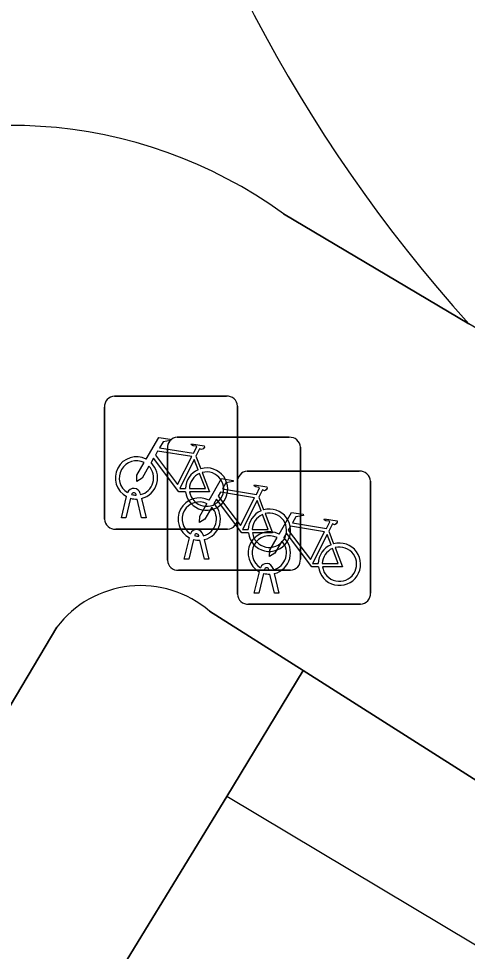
# Model space of a CAD drawing. Extents: x 158455 to 159797, y 387218 to 388672.
# Drawn here: x 159270.17 to 159273.54, y 388203.06 to 388210.07 of the extents above; entities that cross this region are included whole.
import ezdxf

# ---------------------------------------------------------------- set-up
doc = ezdxf.new("R2010")
doc.units = 0
for name, color, linetype in [('IMGEO_Erf', 7, 'Continuous'), ('IMGEO_Fietsenrek', 7, 'Continuous'), ('IMGEO_Pand_overbouw', 7, 'Continuous'), ('IMGEO_Parkeervlak_open', 7, 'Continuous'), ('IMGEO_Rijbaan_lokaal_open', 7, 'Continuous'), ('IMGEO_Voetpad_open', 7, 'Continuous')]:
    doc.layers.add(name, color=color, linetype=linetype)

msp = doc.modelspace()

# ---------------------------------------------------------------- linework, layer by layer
at = {"layer": 'IMGEO_Erf'}
msp.add_lwpolyline([(159284.676, 388196.495), (159285.16, 388197.306), (159280.997, 388199.795), (159280.203, 388200.27), (159277.089, 388202.133), (159275.468, 388203.163), (159272.31, 388205.169), (159271.736, 388204.222), (159270.691, 388202.514), (159283.611, 388194.827), (159282.989, 388193.781), (159295.371, 388186.415), (159296.076, 388187.594), (159296.4, 388188.135), (159296.269, 388188.213), (159296.849, 388189.223), (159292.294, 388191.91), (159289.12, 388193.808)], close=True, dxfattribs=at)
at = {"layer": 'IMGEO_Fietsenrek'}
for p, q in [((159270.8919, 388207.2305), (159271.7328, 388207.2305)), ((159271.7328, 388207.2305), (159270.8919, 388207.2305)), ((159270.8175, 388206.3059), (159270.8175, 388207.1468)), ((159270.8175, 388207.1468), (159270.8175, 388206.3059)), ((159271.8165, 388207.1561), (159271.8165, 388206.3152)), ((159271.8165, 388206.3152), (159271.8165, 388207.1561)), ((159271.3639, 388206.9215), (159272.2048, 388206.9215)), ((159272.2048, 388206.9215), (159271.3639, 388206.9215)), ((159271.2895, 388205.9969), (159271.2895, 388206.8378)), ((159271.2895, 388206.8378), (159271.2895, 388205.9969)), ((159272.2885, 388206.8471), (159272.2885, 388206.0062)), ((159272.2885, 388206.0062), (159272.2885, 388206.8471)), ((159271.5042, 388206.7802), (159271.5405, 388206.685)), ((159271.8899, 388206.6665), (159272.7308, 388206.6665)), ((159272.7308, 388206.6665), (159271.8899, 388206.6665)), ((159271.8155, 388205.7419), (159271.8155, 388206.5828)), ((159271.8155, 388206.5828), (159271.8155, 388205.7419)), ((159272.8145, 388206.5921), (159272.8145, 388205.7512)), ((159272.8145, 388205.7512), (159272.8145, 388206.5921)), ((159271.0549, 388206.4869), (159271.0539, 388206.4912)), ((159271.0856, 388206.4984), (159271.0874, 388206.4905)), ((159270.9445, 388206.3153), (159270.9828, 388206.4753)), ((159271.0132, 388206.4631), (159270.9779, 388206.3153)), ((159271.096, 388206.3153), (159271.0621, 388206.457)), ((159271.0944, 388206.4613), (159271.1294, 388206.3153)), ((159271.9762, 388206.4712), (159272.0125, 388206.376)), ((159270.9779, 388206.3153), (159270.9445, 388206.3153)), ((159271.1294, 388206.3153), (159271.096, 388206.3153)), ((159271.7421, 388206.2315), (159270.9012, 388206.2315)), ((159270.9012, 388206.2315), (159271.7421, 388206.2315)), ((159272.5022, 388206.2162), (159272.5385, 388206.121)), ((159271.4165, 388206.0063), (159271.4548, 388206.1663)), ((159271.4852, 388206.1541), (159271.4499, 388206.0063)), ((159271.5269, 388206.1779), (159271.5259, 388206.1822)), ((159271.568, 388206.0063), (159271.5341, 388206.148)), ((159271.5576, 388206.1894), (159271.5594, 388206.1815)), ((159271.5664, 388206.1523), (159271.6014, 388206.0063)), ((159271.4499, 388206.0063), (159271.4165, 388206.0063)), ((159271.6014, 388206.0063), (159271.568, 388206.0063)), ((159272.2141, 388205.9225), (159271.3732, 388205.9225)), ((159271.3732, 388205.9225), (159272.2141, 388205.9225)), ((159272.0529, 388205.9229), (159272.0519, 388205.9272)), ((159272.0836, 388205.9344), (159272.0854, 388205.9265)), ((159271.9425, 388205.7513), (159271.9808, 388205.9113)), ((159272.0112, 388205.8991), (159271.9759, 388205.7513)), ((159272.094, 388205.7513), (159272.0601, 388205.893)), ((159272.0924, 388205.8973), (159272.1274, 388205.7513)), ((159271.9759, 388205.7513), (159271.9425, 388205.7513)), ((159272.1274, 388205.7513), (159272.094, 388205.7513)), ((159272.7401, 388205.6675), (159271.8992, 388205.6675)), ((159271.8992, 388205.6675), (159272.7401, 388205.6675))]:
    msp.add_line(p, q, dxfattribs=at)
for points in [[(159271.1301, 388206.7572), (159271.2248, 388206.9207), (159271.311, 388206.9069), (159271.3127, 388206.8982), (159271.2566, 388206.8873), (159271.2304, 388206.842), (159271.4856, 388206.8012)], [(159271.4856, 388206.8012), (159271.5106, 388206.85), (159271.5055, 388206.854), (159271.4823, 388206.8577), (159271.4696, 388206.8652), (159271.4686, 388206.8683), (159271.4708, 388206.8729), (159271.5656, 388206.8578), (159271.5679, 388206.8475), (159271.5585, 388206.8351), (159271.5461, 388206.8287), (159271.5316, 388206.8349), (159271.5042, 388206.7802)], [(159271.4258, 388206.5125), (159271.3761, 388206.5126), (159271.1854, 388206.7643), (159271.1664, 388206.7315)], [(159271.4727, 388206.776), (159271.2159, 388206.817), (159271.1992, 388206.7882), (159271.3662, 388206.5679), (159271.4727, 388206.776)], [(159271.1508, 388206.7047), (159271.0992, 388206.6155), (159271.0593, 388206.5895), (159271.0605, 388206.637), (159271.115, 388206.7312)], [(159271.5207, 388206.678), (159271.4914, 388206.7548), (159271.382, 388206.5367), (159271.4247, 388206.5366)], [(159271.4547, 388206.5365), (159271.5746, 388206.5363), (159271.5314, 388206.6499)], [(159271.5512, 388206.6568), (159271.6062, 388206.5122), (159271.4561, 388206.5125)], [(159271.6021, 388206.4482), (159271.6968, 388206.6117), (159271.783, 388206.5979), (159271.7847, 388206.5892), (159271.7286, 388206.5783), (159271.7024, 388206.533), (159271.9576, 388206.4922)], [(159271.9576, 388206.4922), (159271.9826, 388206.541), (159271.9775, 388206.545), (159271.9543, 388206.5487), (159271.9416, 388206.5562), (159271.9406, 388206.5593), (159271.9428, 388206.5639), (159272.0376, 388206.5488), (159272.0399, 388206.5385), (159272.0305, 388206.5261), (159272.0181, 388206.5197), (159272.0036, 388206.5259), (159271.9762, 388206.4712)], [(159271.9447, 388206.467), (159271.6879, 388206.508), (159271.6712, 388206.4792), (159271.8382, 388206.2589), (159271.9447, 388206.467)], [(159271.6228, 388206.3957), (159271.5712, 388206.3065), (159271.5313, 388206.2805), (159271.5325, 388206.328), (159271.587, 388206.4222)], [(159271.8978, 388206.2035), (159271.8481, 388206.2036), (159271.6574, 388206.4553), (159271.6384, 388206.4225)], [(159271.9927, 388206.369), (159271.9634, 388206.4458), (159271.854, 388206.2277), (159271.8967, 388206.2276)], [(159271.9267, 388206.2275), (159272.0466, 388206.2273), (159272.0034, 388206.3409)], [(159272.0232, 388206.3478), (159272.0782, 388206.2032), (159271.9281, 388206.2035)], [(159272.1281, 388206.1932), (159272.2228, 388206.3567), (159272.309, 388206.3429), (159272.3107, 388206.3342), (159272.2546, 388206.3233), (159272.2284, 388206.278), (159272.4836, 388206.2372)], [(159272.4836, 388206.2372), (159272.5086, 388206.286), (159272.5035, 388206.29), (159272.4803, 388206.2937), (159272.4676, 388206.3012), (159272.4666, 388206.3043), (159272.4688, 388206.3089), (159272.5636, 388206.2938), (159272.5659, 388206.2835), (159272.5565, 388206.2711), (159272.5441, 388206.2647), (159272.5296, 388206.2709), (159272.5022, 388206.2162)], [(159272.4238, 388205.9485), (159272.3741, 388205.9486), (159272.1834, 388206.2003), (159272.1644, 388206.1675)], [(159272.4707, 388206.212), (159272.2139, 388206.253), (159272.1972, 388206.2242), (159272.3642, 388206.0039), (159272.4707, 388206.212)], [(159272.1488, 388206.1407), (159272.0972, 388206.0515), (159272.0573, 388206.0255), (159272.0585, 388206.073), (159272.113, 388206.1672)], [(159272.5187, 388206.114), (159272.4894, 388206.1908), (159272.38, 388205.9727), (159272.4227, 388205.9726)], [(159272.4527, 388205.9725), (159272.5726, 388205.9723), (159272.5294, 388206.0859)], [(159272.5492, 388206.0928), (159272.6042, 388205.9482), (159272.4541, 388205.9485)]]:
    msp.add_lwpolyline(points, dxfattribs=at)
for centre, radius, start, end in [((159270.8952, 388207.1526), 0.0779, 92.4484, 184.28452), ((159270.8952, 388207.1526), 0.0779, 92.4484, 184.28452), ((159271.7386, 388207.1528), 0.0779, 2.4484, 94.28452), ((159271.7386, 388207.1528), 0.0779, 2.4484, 94.28452), ((159271.3672, 388206.8436), 0.0779, 92.4484, 184.28452), ((159271.3672, 388206.8436), 0.0779, 92.4484, 184.28452), ((159272.2106, 388206.8438), 0.0779, 2.4484, 94.28452), ((159272.2106, 388206.8438), 0.0779, 2.4484, 94.28452), ((159271.0571, 388206.6159), 0.159, 62.67661, 242.13685), ((159271.0571, 388206.6159), 0.129, 63.31916, 238.90302), ((159271.0571, 388206.6159), 0.129, 283.60429, 43.43025), ((159271.0571, 388206.6159), 0.159, 283.5766, 46.60424), ((159271.5837, 388206.5319), 0.159, 187.0065, 105.77075), ((159271.5837, 388206.5319), 0.159, 113.3408, 178.32165), ((159271.5837, 388206.5319), 0.129, 113.92302, 177.95563), ((159271.5837, 388206.5319), 0.129, 188.67146, 104.58832), ((159271.8932, 388206.5886), 0.0779, 92.4484, 184.28452), ((159271.8932, 388206.5886), 0.0779, 92.4484, 184.28452), ((159272.7366, 388206.5888), 0.0779, 2.4484, 94.28452), ((159272.7366, 388206.5888), 0.0779, 2.4484, 94.28452), ((159271.0369, 388206.4873), 0.0499, 12.8025, 158.69338), ((159271.0369, 388206.4873), 0.0174, 12.8025, 163.45023), ((159271.0571, 388206.6159), 0.129, 253.41502, 269.02044), ((159271.0571, 388206.6159), 0.159, 253.99666, 271.78671), ((159271.5291, 388206.3069), 0.159, 62.67661, 242.13685), ((159271.5291, 388206.3069), 0.129, 63.31916, 238.90302), ((159271.5291, 388206.3069), 0.159, 283.5766, 46.60424), ((159271.5291, 388206.3069), 0.129, 283.60429, 43.43025), ((159272.0557, 388206.2229), 0.159, 113.3408, 178.32165), ((159272.0557, 388206.2229), 0.159, 187.0065, 105.77075), ((159272.0557, 388206.2229), 0.129, 113.92302, 177.95563), ((159272.0557, 388206.2229), 0.129, 188.67146, 104.58832), ((159270.8954, 388206.3092), 0.0779, 182.4484, 274.28452), ((159270.8954, 388206.3092), 0.0779, 182.4484, 274.28452), ((159271.7388, 388206.3094), 0.0779, 272.4484, 4.28452), ((159271.7388, 388206.3094), 0.0779, 272.4484, 4.28452), ((159271.5089, 388206.1783), 0.0499, 12.8025, 158.69338), ((159272.0551, 388206.0519), 0.159, 62.67661, 242.13685), ((159271.5291, 388206.3069), 0.159, 253.99666, 271.78671), ((159271.5089, 388206.1783), 0.0174, 12.8025, 163.45023), ((159271.5291, 388206.3069), 0.129, 253.41502, 269.02044), ((159272.0551, 388206.0519), 0.129, 63.31916, 238.90302), ((159272.0551, 388206.0519), 0.129, 283.60429, 43.43025), ((159272.0551, 388206.0519), 0.159, 283.5766, 46.60424), ((159272.5817, 388205.9679), 0.159, 187.0065, 105.77075), ((159272.5817, 388205.9679), 0.159, 113.3408, 178.32165), ((159272.5817, 388205.9679), 0.129, 113.92302, 177.95563), ((159272.5817, 388205.9679), 0.129, 188.67146, 104.58832), ((159271.3674, 388206.0002), 0.0779, 182.4484, 274.28452), ((159271.3674, 388206.0002), 0.0779, 182.4484, 274.28452), ((159272.2108, 388206.0004), 0.0779, 272.4484, 4.28452), ((159272.2108, 388206.0004), 0.0779, 272.4484, 4.28452), ((159272.0349, 388205.9233), 0.0499, 12.8025, 158.69338), ((159272.0349, 388205.9233), 0.0174, 12.8025, 163.45023), ((159272.0551, 388206.0519), 0.129, 253.41502, 269.02044), ((159272.0551, 388206.0519), 0.159, 253.99666, 271.78671), ((159271.8934, 388205.7452), 0.0779, 182.4484, 274.28452), ((159271.8934, 388205.7452), 0.0779, 182.4484, 274.28452), ((159272.7368, 388205.7454), 0.0779, 272.4484, 4.28452), ((159272.7368, 388205.7454), 0.0779, 272.4484, 4.28452)]:
    msp.add_arc(centre, radius, start, end, dxfattribs=at)
at = {"layer": 'IMGEO_Pand_overbouw'}
msp.add_lwpolyline([(159271.736, 388204.222), (159270.691, 388202.514), (159283.611, 388194.827), (159282.989, 388193.781), (159295.371, 388186.415), (159296.076, 388187.594), (159296.4, 388188.135), (159296.269, 388188.213), (159291.713, 388190.938), (159292.294, 388191.91), (159289.12, 388193.808), (159288.535, 388192.829), (159284.078, 388195.494), (159284.676, 388196.495), (159279.718, 388199.46), (159280.203, 388200.27), (159277.089, 388202.133), (159276.599, 388201.313)], close=True, dxfattribs=at)
at = {"layer": 'IMGEO_Parkeervlak_open'}
for points in [[(159271.605, 388205.616), (159272.31, 388205.169), (159275.468, 388203.163), (159278.998, 388204.239), (159279.526, 388204.266), (159273.553, 388207.775), (159272.161, 388208.601)], [(159269.755, 388204.312), (159270.458, 388205.494)]]:
    msp.add_lwpolyline(points, dxfattribs=at)
for centre, radius, start, end in [((159270.1172, 388205.7873), 3.4777, 54.00626, 118.75855), ((159271.0892, 388205.0128), 0.7937, 49.46536, 142.67745)]:
    msp.add_arc(centre, radius, start, end, dxfattribs=at)
at = {"layer": 'IMGEO_Rijbaan_lokaal_open'}
msp.add_lwpolyline([(159272.161, 388208.601), (159273.553, 388207.775)], dxfattribs=at)
for centre, radius, start, end in [((159281.8683, 388215.2666), 11.1923, 164.48171, 222.01699), ((159281.8683, 388215.2666), 11.1923, 164.48171, 222.01699), ((159270.1172, 388205.7873), 3.4777, 54.00626, 118.75855)]:
    msp.add_arc(centre, radius, start, end, dxfattribs=at)
at = {"layer": 'IMGEO_Voetpad_open'}
for points in [[(159250.008, 388213.5), (159253.937, 388211.172), (159257.454, 388209.069), (159270.093, 388201.509), (159270.691, 388202.514), (159271.736, 388204.222), (159272.31, 388205.169), (159271.605, 388205.616)], [(159270.458, 388205.494), (159269.755, 388204.312)]]:
    msp.add_lwpolyline(points, dxfattribs=at)
msp.add_arc((159271.0892, 388205.0128), 0.7937, 49.46536, 142.67745, dxfattribs=at)

doc.saveas('drawing.dxf')
